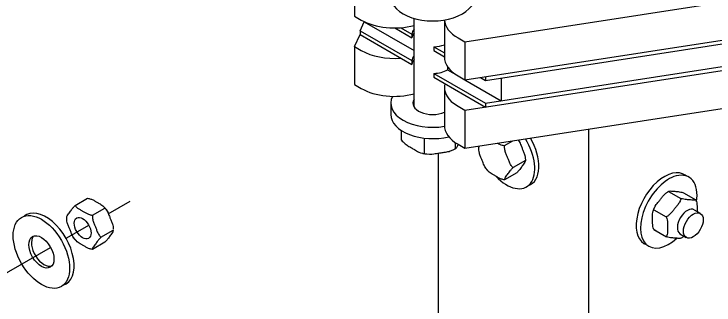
# Model space of a CAD drawing. Extents: x 99862 to 103151, y 99997 to 117076.
# Drawn here: x 101336 to 101701.2, y 104032.1 to 104184 of the extents above; entities that cross this region are included whole.
import ezdxf

# ---------------------------------------------------------------- set-up
doc = ezdxf.new("R2010")
doc.units = 0
for name, color, linetype in [('Level 12', 7, 'Continuous'), ('Level 13', 7, 'Continuous'), ('Level 15', 7, 'Continuous'), ('Level 4', 7, 'Continuous'), ('Level 6', 7, 'Continuous'), ('Level 8', 7, 'Continuous')]:
    doc.layers.add(name, color=color, linetype=linetype)

msp = doc.modelspace()

# ---------------------------------------------------------------- linework, layer by layer
at = {"layer": 'Level 12'}
for p, q in [((101544.75, 104135.46), (101544.75, 104181.68)), ((101532.61, 104137.47), (101532.61, 104131.53)), ((101538.21, 104118.11), (101538.21, 104123.09)), ((101550.1, 104111.24), (101550.1, 104119.16)), ((101566.35, 104113.76), (101566.35, 104116.8))]:
    msp.add_line(p, q, dxfattribs=at)
for centre, major_axis, start_param, end_param in [((101554.46, 104192.98), (-21.85, 0), 0, 3.141593), ((101554.46, 104137.47), (-21.85, 0), 5.999232, 8.137935), ((101554.46, 104137.47), (-10.32, 0), 5.938484, 8.487089), ((101554.46, 104131.53), (-21.85, 0), 0, 1.967149)]:
    msp.add_ellipse(centre, major_axis=major_axis, ratio=0.57735, start_param=start_param, end_param=end_param, dxfattribs=at)
for points, degree in [([(101538.21, 104118.11), (101538.47, 104117.77), (101538.77, 104117.43), (101540.58, 104115.67), (101542.53, 104114.63), (101544.16, 104113.69), (101545.76, 104112.77), (101547.67, 104111.58), (101549.2, 104111.28)], 3), ([(101565.75, 104113.39), (101565.97, 104113.51), (101566.18, 104113.63), (101566.42, 104113.77), (101566.45, 104113.78), (101566.48, 104113.8)], 3), ([(101566.48, 104113.8), (101566.54, 104113.84), (101566.6, 104113.9), (101567, 104114.32), (101567.4, 104115.08), (101567.8, 104115.9)], 3), ([(101549.2, 104111.28), (101549.94, 104111.13), (101550.7, 104111.02), (101551.45, 104110.94)], 2), ([(101551.44, 104110.94), (101553.51, 104110.7), (101556.08, 104111.18), (101558.23, 104111.51), (101560.45, 104111.86), (101563.11, 104112.18), (101565.38, 104113.2), (101565.57, 104113.29), (101565.75, 104113.39)], 3)]:
    msp.add_open_spline(points, degree=degree, dxfattribs=at)
at = {"layer": 'Level 13'}
for p, q in [((101591.9, 104115.28), (101596.29, 104117.82)), ((101602.82, 104107.51), (101596.36, 104103.79)), ((101598.34, 104101.16), (101591.9, 104097.44)), ((101677.1, 104091.15), (101677.1, 104091.15)), ((101677.56, 104091.4), (101684, 104087.69)), ((101677.64, 104091.47), (101677.64, 104091.47)), ((101685.29, 104090.71), (101691.73, 104087)), ((101367.99, 104084.09), (101374.43, 104087.81)), ((101376.91, 104078.94), (101383.35, 104082.66)), ((101669.52, 104081.19), (101669.52, 104081.19)), ((101669.84, 104081.79), (101676.28, 104078.07)), ((101670.14, 104082.78), (101670.14, 104082.78)), ((101690.93, 104081.72), (101694.03, 104079.96)), ((101381.38, 104067.45), (101387.81, 104071.16)), ((101670.96, 104070.84), (101669.84, 104071.49)), ((101669.84, 104071.49), (101676.37, 104067.72)), ((101683.41, 104069.31), (101686.78, 104067.33)), ((101383.35, 104064.82), (101376.91, 104061.1))]:
    msp.add_line(p, q, dxfattribs=at)
for centre, major_axis, ratio, start_param, end_param in [((101593, 104111.8), (-10.41, 18.04), 0.57735, 1.967918, 4.768962), ((101595.14, 104113.02), (-10.41, 18.04), 0.57735, 3.035348, 4.723513), ((101593, 104111.8), (-10.41, 18.04), 0.57735, 1.073481, 1.075136), ((101675.31, 104082.09), (-10.41, -18.04), 0.57735, 3.080452, 6.404476), ((101677.63, 104080.81), (-10.41, -18.04), 0.57735, 3.664489, 7.356911), ((101677.63, 104080.81), (-10.41, -18.04), 0.57735, 2.16214, 3.664489), ((101675.31, 104082.09), (-10.41, -18.04), 0.57735, 3.042453, 3.138355), ((101352.62, 104061.08), (10.41, -18.04), 0.57735, 6.161895, 9.523918), ((101687.19, 104075.5), (-3.63, -6.28), 0.569434, 3.109395, 6.241473), ((101351.65, 104060.84), (4.63, -8.02), 0.57735, 3.375303, 6.19973)]:
    msp.add_ellipse(centre, major_axis=major_axis, ratio=ratio, start_param=start_param, end_param=end_param, dxfattribs=at)
for centre, major_axis in [((101350.3, 104059.81), (10.41, -18.04)), ((101690.43, 104073.63), (-3.64, -6.31)), ((101371.81, 104072.22), (3.09, -5.34)), ((101350.3, 104059.81), (4.63, -8.02))]:
    msp.add_ellipse(centre, major_axis=major_axis, ratio=0.57735, dxfattribs=at)
for points, degree in [([(101599.04, 104118.24), (101599.97, 104116.99), (101600.62, 104115.14), (101601.21, 104113.62), (101601.82, 104112.05), (101602.6, 104110.2), (101602.8, 104108.34), (101602.81, 104108.19), (101602.81, 104108.03)], 3), ([(101578.5, 104114.19), (101578.5, 104114.24), (101578.52, 104114.3), (101578.6, 104114.57), (101578.73, 104114.83), (101578.91, 104115.13)], 3), ([(101578.5, 104113.56), (101578.5, 104113.75), (101578.5, 104113.93), (101578.5, 104114.13), (101578.5, 104114.16), (101578.5, 104114.19)], 3), ([(101582.28, 104103.35), (101581.35, 104104.6), (101580.7, 104106.45), (101580.11, 104107.97), (101579.5, 104109.54), (101578.71, 104111.39), (101578.52, 104113.25), (101578.51, 104113.4), (101578.5, 104113.56)], 3), ([(101588.37, 104116.59), (101589.18, 104116.15), (101590.05, 104115.73), (101591.25, 104115.4), (101591.58, 104115.32), (101591.9, 104115.28)], 3), ([(101596.36, 104103.79), (101596.14, 104103.96), (101595.92, 104104.2), (101594.78, 104105.68), (101594.1, 104107.59), (101593.49, 104109.16), (101592.88, 104110.74), (101592.1, 104112.59), (101591.88, 104114.61), (101591.87, 104114.96), (101591.9, 104115.28)], 3), ([(101602.82, 104107.4), (101602.81, 104107.35), (101602.8, 104107.29), (101602.6, 104106.64), (101601.82, 104105.57), (101601.21, 104104.7), (101600.6, 104103.83), (101599.92, 104102.83), (101598.78, 104101.59), (101598.56, 104101.37), (101598.34, 104101.16)], 3), ([(101602.81, 104108.03), (101602.82, 104107.84), (101602.82, 104107.66), (101602.82, 104107.46), (101602.82, 104107.43), (101602.82, 104107.4)], 3), ([(101583.34, 104102.02), (101582.97, 104102.45), (101582.61, 104102.9), (101582.28, 104103.35)], 2), ([(101591.9, 104097.44), (101591.87, 104097.51), (101591.88, 104097.61), (101592.1, 104098.31), (101592.88, 104099.38), (101593.49, 104100.24), (101594.1, 104101.11), (101594.78, 104102.12), (101595.92, 104103.35), (101596.14, 104103.58), (101596.36, 104103.79)], 3), ([(101591.9, 104097.44), (101591.58, 104097.48), (101591.25, 104097.55), (101589.42, 104098.07), (101588.02, 104098.94), (101586.8, 104099.65), (101585.6, 104100.34), (101584.11, 104101.14), (101583.34, 104102.02)], 3), ([(101670.14, 104082.78), (101670.77, 104084.21), (101672.04, 104085.69), (101673.06, 104086.97), (101674.12, 104088.28), (101675.33, 104089.89), (101676.84, 104090.98), (101676.97, 104091.07), (101677.1, 104091.15)], 3), ([(101677.1, 104091.15), (101677.26, 104091.25), (101677.42, 104091.34), (101677.59, 104091.44), (101677.62, 104091.45), (101677.64, 104091.47)], 3), ([(101677.64, 104091.47), (101677.69, 104091.49), (101677.75, 104091.51), (101678.41, 104091.67), (101679.73, 104091.52), (101680.79, 104091.43), (101681.84, 104091.33), (101683.05, 104091.25), (101684.7, 104090.88), (101684.99, 104090.8), (101685.29, 104090.71)], 3), ([(101374.43, 104087.81), (101374.75, 104087.77), (101375.08, 104087.7), (101376.91, 104087.18), (101378.31, 104086.31), (101379.53, 104085.6), (101380.73, 104084.91), (101382.22, 104084.11), (101382.99, 104083.23)], 3), ([(101684, 104087.69), (101683.96, 104087.4), (101683.86, 104087.1), (101683.16, 104085.37), (101681.83, 104083.82), (101680.78, 104082.51), (101679.72, 104081.2), (101678.51, 104079.59), (101676.87, 104078.4), (101676.57, 104078.21), (101676.28, 104078.07)], 3), ([(101691.73, 104087), (101691.69, 104086.94), (101691.59, 104086.9), (101690.88, 104086.73), (101689.56, 104086.88), (101688.5, 104086.97), (101687.45, 104087.06), (101686.24, 104087.15), (101684.6, 104087.52), (101684.3, 104087.6), (101684, 104087.69)], 3), ([(101691.73, 104087), (101691.85, 104086.7), (101691.96, 104086.38), (101692.42, 104084.54), (101692.37, 104082.88), (101692.37, 104081.48), (101692.37, 104081.29), (101692.37, 104081.1), (101692.37, 104080.9)], 3), ([(101363.52, 104077.85), (101363.52, 104077.9), (101363.53, 104077.96), (101363.73, 104078.61), (101364.51, 104079.68), (101365.12, 104080.55), (101365.73, 104081.42), (101366.41, 104082.43), (101367.55, 104083.66), (101367.77, 104083.88), (101367.99, 104084.09)], 3), ([(101367.99, 104084.09), (101368.06, 104083.91), (101368.19, 104083.72), (101369.08, 104082.66), (101370.6, 104081.85), (101371.81, 104081.15), (101373.03, 104080.44), (101374.44, 104079.57), (101376.26, 104079.06), (101376.59, 104078.98), (101376.91, 104078.94)], 3), ([(101382.99, 104083.24), (101383.36, 104082.8), (101383.72, 104082.35), (101384.05, 104081.9)], 2), ([(101384.05, 104081.9), (101384.98, 104080.65), (101385.63, 104078.8), (101386.22, 104077.28), (101386.83, 104075.71), (101387.62, 104073.86), (101387.81, 104072), (101387.82, 104071.85), (101387.83, 104071.69)], 3), ([(101669.84, 104071.49), (101669.71, 104071.79), (101669.61, 104072.11), (101669.14, 104073.95), (101669.2, 104075.6), (101669.2, 104077.01), (101669.2, 104078.4), (101669.14, 104080.09), (101669.52, 104081.19)], 3), ([(101669.52, 104081.19), (101669.71, 104081.73), (101669.92, 104082.26), (101670.14, 104082.78)], 2), ([(101363.52, 104077.22), (101363.51, 104077.41), (101363.51, 104077.59), (101363.52, 104077.79), (101363.52, 104077.82), (101363.52, 104077.85)], 3), ([(101367.29, 104067.01), (101366.37, 104068.26), (101365.71, 104070.11), (101365.12, 104071.63), (101364.51, 104073.2), (101363.73, 104075.05), (101363.53, 104076.91), (101363.52, 104077.06), (101363.52, 104077.22)], 3), ([(101376.91, 104078.94), (101376.89, 104078.62), (101376.9, 104078.27), (101377.11, 104076.25), (101377.9, 104074.4), (101378.5, 104072.82), (101379.11, 104071.25), (101379.79, 104069.34), (101380.94, 104067.86), (101381.15, 104067.62), (101381.38, 104067.45)], 3), ([(101676.28, 104078.07), (101676.4, 104077.78), (101676.5, 104077.45), (101676.97, 104075.62), (101676.92, 104073.96), (101676.92, 104072.55), (101676.92, 104071.15), (101676.97, 104069.43), (101676.52, 104068.18), (101676.45, 104068.03), (101676.37, 104067.72)], 3), ([(101387.83, 104071.06), (101387.83, 104071.01), (101387.82, 104070.95), (101387.62, 104070.3), (101386.83, 104069.23), (101386.22, 104068.36), (101385.61, 104067.49), (101384.94, 104066.49), (101383.79, 104065.25), (101383.58, 104065.03), (101383.35, 104064.82)], 3), ([(101368.36, 104065.68), (101367.98, 104066.11), (101367.62, 104066.56), (101367.29, 104067.01)], 2), ([(101381.38, 104067.45), (101381.15, 104067.24), (101380.94, 104067.01), (101379.79, 104065.78), (101379.11, 104064.77), (101378.5, 104063.9), (101377.9, 104063.04), (101377.11, 104061.97), (101376.9, 104061.27), (101376.89, 104061.17), (101376.91, 104061.1)], 3), ([(101684.09, 104067.03), (101684.05, 104066.97), (101683.95, 104066.93), (101683.24, 104066.77), (101681.92, 104066.91), (101680.87, 104067.01), (101679.81, 104067.1), (101678.6, 104067.18), (101676.96, 104067.56), (101676.66, 104067.63), (101676.37, 104067.72)], 3), ([(101685.57, 104068.04), (101685.36, 104067.86), (101685.15, 104067.69), (101684.69, 104067.36), (101684.39, 104067.17), (101684.09, 104067.03)], 3), ([(101376.91, 104061.1), (101376.59, 104061.14), (101376.26, 104061.21), (101374.44, 104061.73), (101373.03, 104062.6), (101371.81, 104063.31), (101370.61, 104064), (101369.12, 104064.8), (101368.36, 104065.68)], 3)]:
    msp.add_open_spline(points, degree=degree, dxfattribs=at)
at = {"layer": 'Level 15'}
for p, q in [((101396.37, 104086.08), (101385.03, 104079.52)), ((101374.93, 104073.66), (101363.46, 104067.02)), ((101354.82, 104062), (101238.18, 103994.42))]:
    msp.add_line(p, q, dxfattribs=at)
at = {"layer": 'Level 4'}
for p, q in [((101635.72, 104123.92), (101635.72, 103851.89)), ((101557.33, 104111.37), (101557.33, 103897.15))]:
    msp.add_line(p, q, dxfattribs=at)
at = {"layer": 'Level 6'}
for p, q in [((101513.69, 104202.65), (101513.69, 104182.82)), ((101571.2, 104169.44), (101752.61, 104197.51)), ((101513.69, 104182.82), (101517.21, 104180.79)), ((101560.56, 104180.87), (101560.56, 104161.57)), ((101571.2, 104149.62), (101752.61, 104177.68)), ((101513.69, 104166.96), (101516.59, 104173.22)), ((101567.67, 104171.48), (101571.2, 104169.44)), ((101571.2, 104169.44), (101571.2, 104149.62)), ((101513.69, 104166.96), (101513.69, 104147.14)), ((101513.69, 104166.96), (101517.21, 104164.93)), ((101571.2, 104133.76), (101752.61, 104161.82)), ((101567.67, 104151.65), (101571.2, 104149.62)), ((101513.69, 104147.14), (101517.21, 104145.1)), ((101560.56, 104145.71), (101560.56, 104125.88)), ((101571.2, 104113.93), (101752.61, 104142)), ((101567.67, 104135.79), (101571.2, 104133.76)), ((101571.2, 104133.76), (101571.2, 104113.93)), ((101567.67, 104115.97), (101571.2, 104113.93))]:
    msp.add_line(p, q, dxfattribs=at)
for centre, start_param, end_param in [((101534.38, 104190.7), 0.785398, 2.011927), ((101584.84, 104181.39), 0.037006, 0.785398), ((101534.38, 104174.84), 0.785398, 1.712493), ((101584.84, 104161.57), 0, 0.785398), ((101584.84, 104145.71), 6.141488, 7.068583), ((101534.38, 104155.02), 0.785398, 2.011927), ((101584.84, 104125.88), 0, 0.785398)]:
    msp.add_ellipse(centre, major_axis=(-24.28, 0), ratio=0.57735, start_param=start_param, end_param=end_param, dxfattribs=at)
at = {"layer": 'Level 8'}
for p, q in [((101516.59, 104175.2), (101518.76, 104179.89)), ((101518.76, 104179.89), (101544.75, 104164.89)), ((101534.62, 104176.68), (101543.55, 104171.53)), ((101537.81, 104176.82), (101543.55, 104173.51)), ((101516.59, 104175.2), (101543.55, 104159.63)), ((101516.59, 104175.2), (101516.59, 104173.22)), ((101516.59, 104173.22), (101543.55, 104157.65)), ((101543.55, 104173.51), (101543.55, 104171.53)), ((101582.03, 104149.31), (101741.78, 104174.03)), ((101555.07, 104166.86), (101560.56, 104163.69)), ((101555.07, 104166.86), (101555.07, 104164.88)), ((101555.07, 104164.88), (101560.56, 104161.7)), ((101582.03, 104137.42), (101741.78, 104162.13)), ((101543.55, 104159.63), (101543.55, 104157.65)), ((101562.18, 104156.53), (101562.18, 104154.82)), ((101562.18, 104154.82), (101567.67, 104151.65)), ((101555.07, 104152.98), (101582.03, 104137.42)), ((101555.07, 104152.98), (101555.07, 104151)), ((101555.07, 104151), (101582.03, 104135.43)), ((101579.32, 104150.88), (101582.03, 104149.31)), ((101582.03, 104151.29), (101582.03, 104149.31)), ((101590.15, 104150.57), (101590.15, 104138.67)), ((101571.2, 104149.62), (101590.15, 104138.67)), ((101582.03, 104137.42), (101582.03, 104135.43))]:
    msp.add_line(p, q, dxfattribs=at)
for centre, start_param, end_param in [((101554.46, 104173.16), 5.807077, 6.227515), ((101554.46, 104171.18), 5.807303, 6.227515), ((101554.46, 104173.16), 1.626467, 2.163714), ((101554.46, 104159.28), 5.807303, 6.227515), ((101554.46, 104157.3), 5.807303, 6.227515), ((101554.46, 104159.28), 1.626467, 2.356194)]:
    msp.add_ellipse(centre, major_axis=(-10.93, 0), ratio=0.57735, start_param=start_param, end_param=end_param, dxfattribs=at)

doc.saveas('drawing.dxf')
